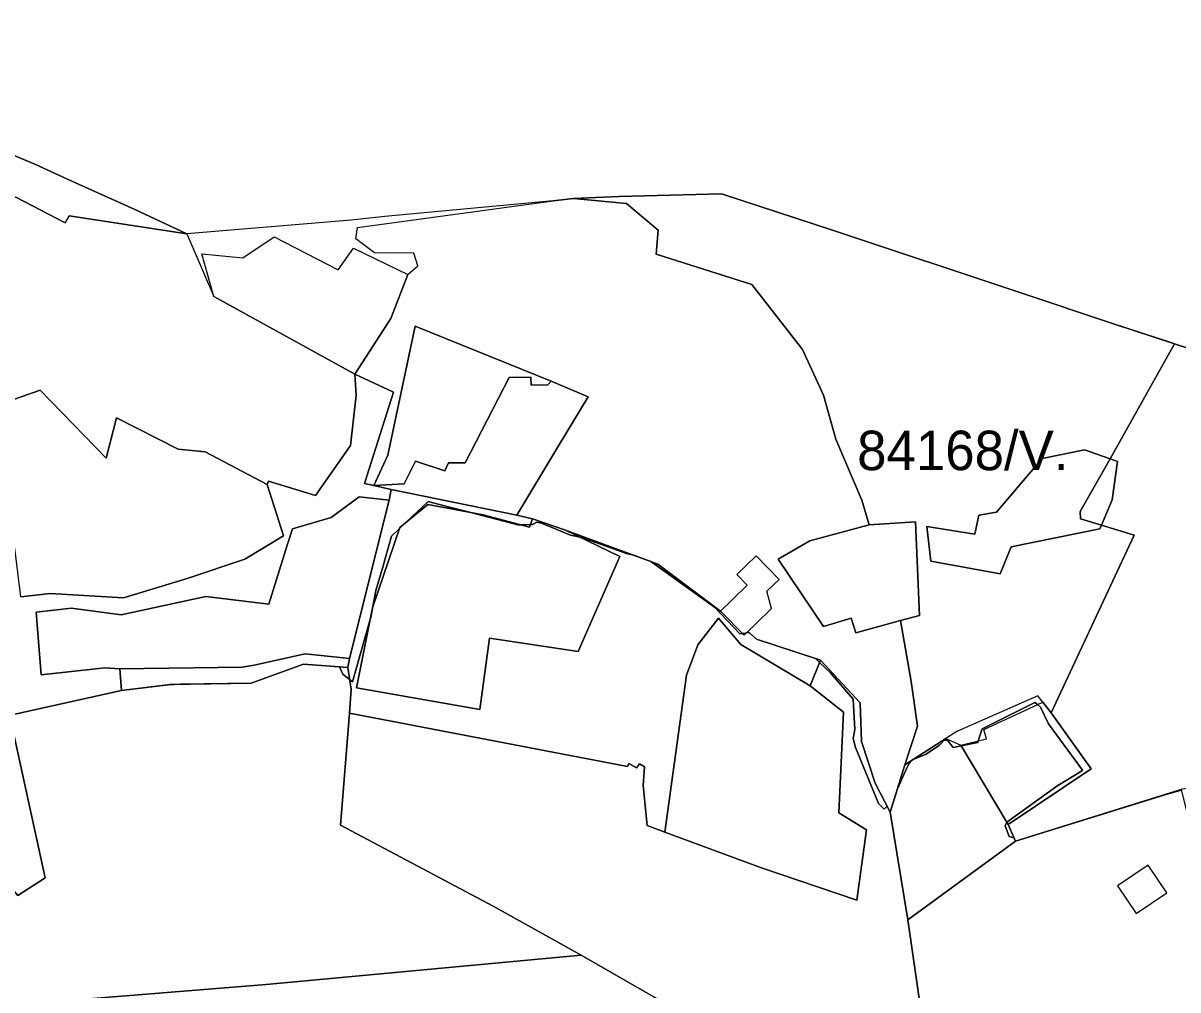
# Model space of a CAD drawing. Extents: x -477304 to -465429, y -1159113 to -1149210.
# Drawn here: x -473912.2 to -473473.5, y -1150387.6 to -1150020.1 of the extents above; entities that cross this region are included whole.
import ezdxf

# ---------------------------------------------------------------- set-up
doc = ezdxf.new("R2010")
doc.units = 0
for name, color, linetype in [('BPEJ_s', 7, 'Continuous'), ('PUPFL_s', 7, 'Continuous'), ('trav_porost_s', 7, 'Continuous'), ('voda_s', 7, 'Continuous')]:
    doc.layers.add(name, color=color, linetype=linetype)

msp = doc.modelspace()

# ---------------------------------------------------------------- linework, layer by layer
at = {"layer": 'BPEJ_s'}
for p, q in [((-473475.35, -1150141.82), (-473498.32, -1150134.31)), ((-473474.69, -1150142.04), (-473475.35, -1150141.82))]:
    msp.add_line(p, q, dxfattribs=at)
for points in [[(-473498.32, -1150134.31), (-473533.55, -1150122.5), (-473604.24, -1150099), (-473646.82, -1150084.97), (-473685.8, -1150086.04), (-473703.07, -1150086.82), (-473710.84, -1150087.64), (-473774.76, -1150093.69), (-473787.53, -1150095.01), (-473850, -1150100.24), (-473870.03, -1150090.8), (-473892.21, -1150080.82), (-473907.74, -1150073.76), (-473935.95, -1150061.97), (-473969.71, -1150048.67), (-473979.1, -1150045.02), (-474002.99, -1150033.59), (-474010.89, -1150023.14), (-474013.17, -1150020.13)], [(-473444.04, -1150152.05), (-473474.69, -1150142.04)], [(-473916.5, -1150283), (-473874.78, -1150273.8), (-473857.11, -1150271.61), (-473852.33, -1150271.44), (-473825.52, -1150270.99), (-473805.58, -1150263.82), (-473791.98, -1150264.81), (-473790.71, -1150267.56), (-473788.11, -1150269.63), (-473787.06, -1150270.46), (-473780.4, -1150247.24), (-473780.06, -1150246.04), (-473779.67, -1150243.97), (-473779.27, -1150241.87), (-473778.14, -1150235.81), (-473775.67, -1150227.32), (-473772.17, -1150215.14), (-473769.25, -1150212.36), (-473766.59, -1150209.82), (-473758.32, -1150201.93), (-473750.62, -1150203.95), (-473743.07, -1150205.94), (-473724.23, -1150210.88), (-473723.14, -1150210.84), (-473719.44, -1150210.7), (-473718.69, -1150210.67), (-473716.98, -1150209.82), (-473715.28, -1150210.24), (-473704.2, -1150214.72), (-473700.48, -1150215.56), (-473699.51, -1150215.78), (-473682.89, -1150221.75), (-473679.77, -1150222.53), (-473678.94, -1150222.83), (-473673.68, -1150224.77), (-473649.44, -1150242.2), (-473639.85, -1150252.22), (-473638.95, -1150252.11)], [(-473472.15, -1150311.75), (-473478.4, -1150313.42), (-473535.17, -1150331.03), (-473535.72, -1150329.75), (-473537.57, -1150329.35), (-473539.06, -1150325.3), (-473538.43, -1150323.81), (-473519.04, -1150309.96), (-473511.15, -1150305.06), (-473509.69, -1150304.11), (-473522.66, -1150286.52), (-473525.64, -1150280.13), (-473526.84, -1150279.17), (-473527.77, -1150278.43), (-473547.8, -1150288.44), (-473549.3, -1150292.95), (-473549.51, -1150293.56), (-473555.79, -1150294.84), (-473558.88, -1150295.47), (-473561.01, -1150292.7), (-473562.29, -1150292.7), (-473563.99, -1150294.62), (-473569.11, -1150298.03), (-473574.03, -1150300.08), (-473574.35, -1150300.29), (-473575.71, -1150301.65), (-473577.45, -1150305.52), (-473580.02, -1150311.23), (-473582.79, -1150320.09), (-473583.93, -1150317.84), (-473585.09, -1150318.91), (-473587.22, -1150316.78), (-473595.96, -1150295.47), (-473596.81, -1150292.06), (-473596.17, -1150288.66), (-473596.81, -1150277.15), (-473605.54, -1150266.92), (-473609.55, -1150263.17), (-473611.13, -1150261.69), (-473633.48, -1150254.36), (-473636.26, -1150251.9), (-473636.36, -1150251.84), (-473636.44, -1150251.79), (-473637.39, -1150251.91), (-473637.85, -1150251.97), (-473638.95, -1150252.11), (-473639.85, -1150252.22), (-473649.44, -1150242.2), (-473673.68, -1150224.77), (-473678.94, -1150222.83), (-473679.77, -1150222.53), (-473682.89, -1150221.75), (-473699.51, -1150215.78), (-473700.48, -1150215.56), (-473704.2, -1150214.72), (-473715.28, -1150210.24), (-473716.98, -1150209.82), (-473718.69, -1150210.67), (-473719.44, -1150210.7), (-473723.14, -1150210.84), (-473724.23, -1150210.88), (-473743.07, -1150205.94), (-473750.62, -1150203.95), (-473758.32, -1150201.93), (-473766.59, -1150209.82), (-473769.25, -1150212.36), (-473772.17, -1150215.14), (-473775.67, -1150227.32), (-473778.14, -1150235.81), (-473779.27, -1150241.87), (-473779.67, -1150243.97), (-473780.06, -1150246.04), (-473780.4, -1150247.24), (-473787.06, -1150270.46), (-473788.11, -1150269.63), (-473790.71, -1150267.56), (-473791.98, -1150264.81)], [(-473638.95, -1150252.11), (-473637.85, -1150251.97), (-473637.39, -1150251.91), (-473636.44, -1150251.79), (-473636.36, -1150251.84), (-473636.26, -1150251.9), (-473633.48, -1150254.36), (-473611.13, -1150261.69), (-473609.55, -1150263.17), (-473605.54, -1150266.92), (-473596.81, -1150277.15), (-473596.17, -1150288.66), (-473596.81, -1150292.06), (-473595.96, -1150295.47), (-473587.22, -1150316.78), (-473585.09, -1150318.91), (-473583.93, -1150317.84), (-473582.79, -1150320.09), (-473580.02, -1150311.23), (-473577.45, -1150305.52), (-473575.71, -1150301.65), (-473574.35, -1150300.29), (-473574.03, -1150300.08), (-473569.11, -1150298.03), (-473563.99, -1150294.62), (-473562.29, -1150292.7), (-473561.01, -1150292.7), (-473558.88, -1150295.47), (-473555.79, -1150294.84), (-473549.51, -1150293.56), (-473549.3, -1150292.95), (-473547.8, -1150288.44), (-473527.77, -1150278.43), (-473526.84, -1150279.17), (-473525.64, -1150280.13), (-473522.66, -1150286.52), (-473509.69, -1150304.11), (-473511.15, -1150305.06), (-473519.04, -1150309.96), (-473538.43, -1150323.81), (-473539.06, -1150325.3), (-473537.57, -1150329.35), (-473535.72, -1150329.75), (-473535.17, -1150331.03), (-473478.4, -1150313.42), (-473472.15, -1150311.75)], [(-473791.98, -1150264.81), (-473805.58, -1150263.82), (-473825.52, -1150270.99), (-473852.33, -1150271.44), (-473857.11, -1150271.61), (-473874.78, -1150273.8), (-473916.5, -1150283)], [(-473914.22, -1150351.79), (-473903.72, -1150345.08), (-473917.38, -1150282.93)], [(-473917.38, -1150282.93), (-473903.72, -1150345.08), (-473914.22, -1150351.79)]]:
    msp.add_lwpolyline(points, dxfattribs=at)
at = {"layer": 'PUPFL_s'}
for points in [[(-473763.06, -1150186.67), (-473767.36, -1150195.22), (-473778.88, -1150195.91), (-473773.6, -1150184.4), (-473763.24, -1150135.31), (-473711.51, -1150156.18), (-473712.85, -1150157.66), (-473719.14, -1150157.75), (-473719.28, -1150154.76), (-473727.46, -1150154.81), (-473744.2, -1150187.25), (-473750.58, -1150187.25), (-473751.93, -1150190.33)], [(-473711.51, -1150156.18), (-473697.48, -1150162.13), (-473708.74, -1150180.87), (-473724.57, -1150207.17), (-473772.33, -1150197.37), (-473778.88, -1150195.91), (-473767.36, -1150195.22), (-473763.06, -1150186.67), (-473751.93, -1150190.33), (-473750.58, -1150187.25), (-473744.2, -1150187.25), (-473727.46, -1150154.81), (-473719.28, -1150154.76), (-473719.14, -1150157.75), (-473712.85, -1150157.66)], [(-473734.97, -1150253.95), (-473701.28, -1150259.02), (-473685.49, -1150222.87), (-473706.11, -1150212.82), (-473671.06, -1150225.74), (-473647.21, -1150243.61), (-473638.29, -1150252.79), (-473636.84, -1150251.38), (-473633.48, -1150254.36), (-473609.2, -1150262.32), (-473613.17, -1150272.02), (-473639.44, -1150256.39), (-473648.04, -1150246.26), (-473655.87, -1150256.47), (-473660.09, -1150268.02), (-473668.41, -1150327.71), (-473675.08, -1150325.09), (-473676.6, -1150309.94), (-473676.05, -1150302.77), (-473678.03, -1150301.67), (-473679.19, -1150303.19), (-473682, -1150301.62), (-473682.53, -1150302.72), (-473788.16, -1150282.42), (-473787.53, -1150273.28), (-473788.84, -1150265.04), (-473788.14, -1150261.65), (-473773.12, -1150201.53), (-473772.33, -1150197.37), (-473724.57, -1150207.17), (-473718.69, -1150208.61), (-473719.82, -1150211.74), (-473737.37, -1150206.98), (-473758.35, -1150203.14), (-473769.07, -1150211.83), (-473779.43, -1150242.33), (-473785.45, -1150272.78), (-473738.68, -1150281.06)], [(-473734.97, -1150253.95), (-473738.68, -1150281.06), (-473785.45, -1150272.78), (-473779.43, -1150242.33), (-473769.07, -1150211.83), (-473758.35, -1150203.14), (-473737.37, -1150206.98), (-473719.82, -1150211.74), (-473718.69, -1150208.61), (-473706.11, -1150212.82), (-473685.49, -1150222.87), (-473701.28, -1150259.02)], [(-473660.09, -1150268.02), (-473655.87, -1150256.47), (-473648.04, -1150246.26), (-473639.44, -1150256.39), (-473613.17, -1150272.02), (-473600.55, -1150282.03), (-473602.31, -1150320.26), (-473591.81, -1150326.77), (-473595.45, -1150353.46), (-473632.05, -1150341.13), (-473668.41, -1150327.71)], [(-473917.38, -1150282.93), (-473916.5, -1150283), (-473874.78, -1150273.8), (-473856.28, -1150271.51), (-473825.52, -1150270.99), (-473805.58, -1150263.82), (-473788.84, -1150265.04), (-473787.53, -1150273.28), (-473788.16, -1150282.42), (-473791.64, -1150325.06), (-473733.58, -1150355.84), (-473700.17, -1150374.43), (-473819.81, -1150385.52), (-473937.63, -1150395.03), (-473931.62, -1150365.29), (-473933.19, -1150360.86), (-473931.52, -1150359.98), (-473941.4, -1150327.44), (-473938.45, -1150302.34), (-473933.77, -1150325.5), (-473927.62, -1150336.2), (-473914.22, -1150351.79), (-473903.72, -1150345.08)], [(-473524.81, -1150278.22), (-473521.58, -1150282.35), (-473506.37, -1150303.64), (-473537.9, -1150324.69), (-473555.97, -1150294.54), (-473546.14, -1150292.2), (-473547.16, -1150288.67)], [(-473535.17, -1150331.03), (-473576.08, -1150360.95), (-473582.79, -1150320.09), (-473577.16, -1150302.1), (-473561.63, -1150292.09), (-473555.97, -1150294.54), (-473537.9, -1150324.69)], [(-473472.21, -1150311.5), (-473457.21, -1150371.72), (-473433.05, -1150468.74), (-473477.8, -1150476.54), (-473517.25, -1150483.57), (-473524.38, -1150455.92), (-473560.74, -1150459.87), (-473565.24, -1150491.87), (-473570.9, -1150492.74), (-473569.26, -1150450.13), (-473567.47, -1150420.6), (-473576.08, -1150360.95), (-473535.17, -1150331.03)], [(-473477.63, -1150350.7), (-473484.77, -1150340.2), (-473496.43, -1150348.12), (-473489.3, -1150358.63)], [(-473945.92, -1150713.75), (-473994.62, -1150690.04), (-473974.43, -1150585.77), (-473956.23, -1150490.51), (-473937.63, -1150395.03), (-473819.81, -1150385.52), (-473700.17, -1150374.43), (-473609.98, -1150426.28), (-473652.65, -1150572.72), (-473679.55, -1150668.81), (-473721.23, -1150773.11), (-473925.06, -1150760.12), (-473951.14, -1150755.57), (-473955.6, -1150734.28)]]:
    msp.add_lwpolyline(points, close=True, dxfattribs=at)
msp.add_lwpolyline([(-473609.98, -1150426.28), (-473700.17, -1150374.43), (-473733.58, -1150355.84), (-473791.64, -1150325.06), (-473788.16, -1150282.42), (-473682.53, -1150302.72), (-473682, -1150301.62), (-473679.19, -1150303.19), (-473678.03, -1150301.67), (-473676.05, -1150302.77), (-473676.6, -1150309.94), (-473675.08, -1150325.09), (-473668.41, -1150327.71), (-473632.05, -1150341.13), (-473595.45, -1150353.46), (-473591.81, -1150326.77), (-473602.31, -1150320.26), (-473600.55, -1150282.03), (-473613.17, -1150272.02), (-473609.2, -1150262.32), (-473594.12, -1150278.45), (-473593.63, -1150293.26), (-473588.42, -1150309.01), (-473582.79, -1150320.09), (-473576.08, -1150360.95), (-473567.47, -1150420.6)], dxfattribs=at)
at = {"layer": 'trav_porost_s'}
for points in [[(-473850, -1150100.24), (-473894.67, -1150093.43), (-473896.16, -1150096.01), (-473914.96, -1150086.32), (-473920.23, -1150087.08), (-473926.67, -1150077.86), (-473962.47, -1150067.84), (-473967.87, -1150071.54), (-474011.52, -1150043.81), (-474002.99, -1150033.59), (-473979.1, -1150045.02), (-473969.71, -1150048.67), (-473935.95, -1150061.97), (-473907.74, -1150073.76), (-473892.21, -1150080.82), (-473870.03, -1150090.8)], [(-473786.08, -1150153.61), (-473785.63, -1150161.58), (-473787.78, -1150180.74), (-473801.12, -1150199.74), (-473818.94, -1150194.29), (-473819.46, -1150195.51), (-473842.94, -1150183.14), (-473853.27, -1150182.12), (-473876.63, -1150170.15), (-473880.66, -1150185.49), (-473905.67, -1150159.7), (-473920.17, -1150164.67), (-473935.88, -1150129.42), (-473946.69, -1150131.73), (-473951.74, -1150135.76), (-473953.14, -1150130.53), (-473936.83, -1150126.83), (-473925.03, -1150106.6), (-473920.23, -1150087.08), (-473914.96, -1150086.32), (-473896.16, -1150096.01), (-473894.67, -1150093.43), (-473850, -1150100.24), (-473839.68, -1150124.02)], [(-473708.74, -1150180.87), (-473697.48, -1150162.13), (-473711.51, -1150156.18), (-473763.24, -1150135.31), (-473773.6, -1150184.4), (-473778.88, -1150195.91), (-473782.46, -1150195.11), (-473771.47, -1150160.4), (-473786.08, -1150153.61), (-473772.51, -1150132.37), (-473765.96, -1150115.69), (-473762.2, -1150112.41), (-473763.74, -1150107.57), (-473778.62, -1150107.52), (-473785.81, -1150102.14), (-473785.07, -1150097.79), (-473710.84, -1150087.64), (-473703.07, -1150086.82), (-473682.96, -1150088.65), (-473670.88, -1150098.83), (-473671.61, -1150107.93), (-473635.35, -1150119.55), (-473616.11, -1150144.24), (-473608.11, -1150161.58), (-473603.45, -1150178.27), (-473593.53, -1150201.49), (-473590.8, -1150210.81), (-473613.26, -1150216.89), (-473625.37, -1150223.87), (-473608.07, -1150249.46), (-473597.57, -1150246.37), (-473595.78, -1150251.86), (-473578.78, -1150247.22), (-473574.74, -1150270.45), (-473572.35, -1150287.36), (-473577.16, -1150302.1), (-473582.79, -1150320.09), (-473588.42, -1150309.01), (-473593.63, -1150293.26), (-473594.12, -1150278.45), (-473609.2, -1150262.32), (-473633.48, -1150254.36), (-473636.84, -1150251.38), (-473633.84, -1150248.47), (-473627.82, -1150242.62), (-473629.56, -1150236.09), (-473624.97, -1150231.63), (-473633.68, -1150222.66), (-473641, -1150229.77), (-473637.09, -1150233.79), (-473642.76, -1150239.29), (-473647.21, -1150243.61), (-473671.06, -1150225.74), (-473706.11, -1150212.82), (-473718.69, -1150208.61), (-473724.57, -1150207.17)], [(-473498.32, -1150134.31), (-473474.69, -1150142.04), (-473499.15, -1150185.79), (-473508.93, -1150182.32), (-473525.06, -1150185.69), (-473542.31, -1150206.04), (-473549.07, -1150207.17), (-473550.66, -1150214.45), (-473568.86, -1150211.53), (-473567.31, -1150224.6), (-473540.93, -1150229.45), (-473536.83, -1150219.22), (-473503.14, -1150212.41), (-473502.42, -1150211), (-473490.02, -1150214.81), (-473521.58, -1150282.35), (-473524.81, -1150278.22), (-473526.71, -1150275.79), (-473557.42, -1150289.38), (-473561.63, -1150292.09), (-473577.16, -1150302.1), (-473572.35, -1150287.36), (-473574.74, -1150270.45), (-473578.78, -1150247.22), (-473571.62, -1150245.26), (-473573.19, -1150209.65), (-473590.8, -1150210.81), (-473593.53, -1150201.49), (-473603.45, -1150178.27), (-473608.11, -1150161.58), (-473616.11, -1150144.24), (-473635.35, -1150119.55), (-473671.61, -1150107.93), (-473670.88, -1150098.83), (-473682.96, -1150088.65), (-473703.07, -1150086.82), (-473685.8, -1150086.04), (-473646.82, -1150084.97), (-473604.24, -1150099), (-473533.55, -1150122.5)], [(-473765.96, -1150115.69), (-473772.51, -1150132.37), (-473786.08, -1150153.61), (-473839.68, -1150124.02), (-473844.23, -1150107.82), (-473828.73, -1150109.31), (-473816.77, -1150101.41), (-473792.44, -1150113.88), (-473786.65, -1150105.65)], [(-473874.03, -1150238.64), (-473901.87, -1150236.99), (-473913.08, -1150238.25), (-473915.33, -1150219.7), (-473933.94, -1150220.27), (-473951.74, -1150135.76), (-473946.69, -1150131.73), (-473935.88, -1150129.42), (-473920.17, -1150164.67), (-473905.67, -1150159.7), (-473880.66, -1150185.49), (-473876.63, -1150170.15), (-473853.27, -1150182.12), (-473842.94, -1150183.14), (-473819.46, -1150195.51), (-473813.22, -1150214.99), (-473827.88, -1150223.95), (-473849.86, -1150231.26)], [(-473521.58, -1150282.35), (-473490.02, -1150214.81), (-473502.42, -1150211), (-473498.45, -1150201.35), (-473496.41, -1150186.76), (-473499.15, -1150185.79), (-473474.69, -1150142.04), (-473444.04, -1150152.05), (-473418.38, -1150160.5), (-473372.49, -1150173.61), (-473363.89, -1150200.44), (-473350.53, -1150233.51), (-473346.47, -1150258.64), (-473345.95, -1150277.97), (-473345.87, -1150280.94), (-473410.94, -1150300.15), (-473472.21, -1150311.5), (-473535.17, -1150331.03), (-473537.9, -1150324.69), (-473506.37, -1150303.64)], [(-473809.78, -1150212.32), (-473795.11, -1150208.07), (-473784.43, -1150200.22), (-473773.12, -1150201.53), (-473788.14, -1150261.65), (-473805.01, -1150259.88), (-473824.42, -1150264.14), (-473828.96, -1150264.91), (-473875.37, -1150265.56), (-473881.11, -1150265.24), (-473905.26, -1150267.82), (-473907.21, -1150244.07), (-473893.82, -1150242.55), (-473874.87, -1150245.06), (-473842.73, -1150238.09), (-473818.76, -1150240.97), (-473811.82, -1150218.52)], [(-473573.19, -1150209.65), (-473571.62, -1150245.26), (-473578.78, -1150247.22), (-473595.78, -1150251.86), (-473597.57, -1150246.37), (-473608.07, -1150249.46), (-473625.37, -1150223.87), (-473613.26, -1150216.89), (-473590.8, -1150210.81)], [(-473788.14, -1150261.65), (-473788.84, -1150265.04), (-473805.58, -1150263.82), (-473825.52, -1150270.99), (-473856.28, -1150271.51), (-473874.78, -1150273.8), (-473875.37, -1150265.56), (-473828.96, -1150264.91), (-473824.42, -1150264.14), (-473805.01, -1150259.88)], [(-473927.32, -1150282.12), (-473922.78, -1150282.48), (-473917.38, -1150282.93), (-473903.72, -1150345.08), (-473914.22, -1150351.79), (-473927.62, -1150336.2), (-473933.77, -1150325.5), (-473938.45, -1150302.34), (-473931.29, -1150282.16)]]:
    msp.add_lwpolyline(points, close=True, dxfattribs=at)
msp.add_lwpolyline([(-473913.08, -1150238.25), (-473901.87, -1150236.99), (-473874.03, -1150238.64), (-473849.86, -1150231.26), (-473827.88, -1150223.95), (-473813.22, -1150214.99), (-473819.46, -1150195.51), (-473818.94, -1150194.29), (-473801.12, -1150199.74), (-473787.78, -1150180.74), (-473785.63, -1150161.58), (-473786.08, -1150153.61), (-473771.47, -1150160.4), (-473782.46, -1150195.11), (-473778.88, -1150195.91), (-473772.33, -1150197.37), (-473773.12, -1150201.53), (-473784.43, -1150200.22), (-473795.11, -1150208.07), (-473809.78, -1150212.32), (-473811.82, -1150218.52), (-473818.76, -1150240.97), (-473842.73, -1150238.09), (-473874.87, -1150245.06), (-473893.82, -1150242.55), (-473907.21, -1150244.07), (-473905.26, -1150267.82), (-473881.11, -1150265.24), (-473875.37, -1150265.56), (-473874.78, -1150273.8), (-473916.5, -1150283)], dxfattribs=at)
at = {"layer": 'voda_s'}
for points in [[(-473502.42, -1150211), (-473503.14, -1150212.41), (-473536.83, -1150219.22), (-473540.93, -1150229.45), (-473567.31, -1150224.6), (-473568.86, -1150211.53), (-473550.66, -1150214.45), (-473549.07, -1150207.17), (-473542.31, -1150206.04), (-473525.06, -1150185.69), (-473508.93, -1150182.32), (-473499.15, -1150185.79), (-473510.59, -1150205.79), (-473510.46, -1150208.59)], [(-473510.46, -1150208.59), (-473510.59, -1150205.79), (-473499.15, -1150185.79), (-473496.41, -1150186.76), (-473498.45, -1150201.35), (-473502.42, -1150211)]]:
    msp.add_lwpolyline(points, close=True, dxfattribs=at)

# ---------------------------------------------------------------- texts
at = {"layer": 'BPEJ_s'}
msp.add_text('84168/V.', height=15, dxfattribs=at).set_placement((-473595.31, -1150190.06))

doc.saveas('drawing.dxf')
